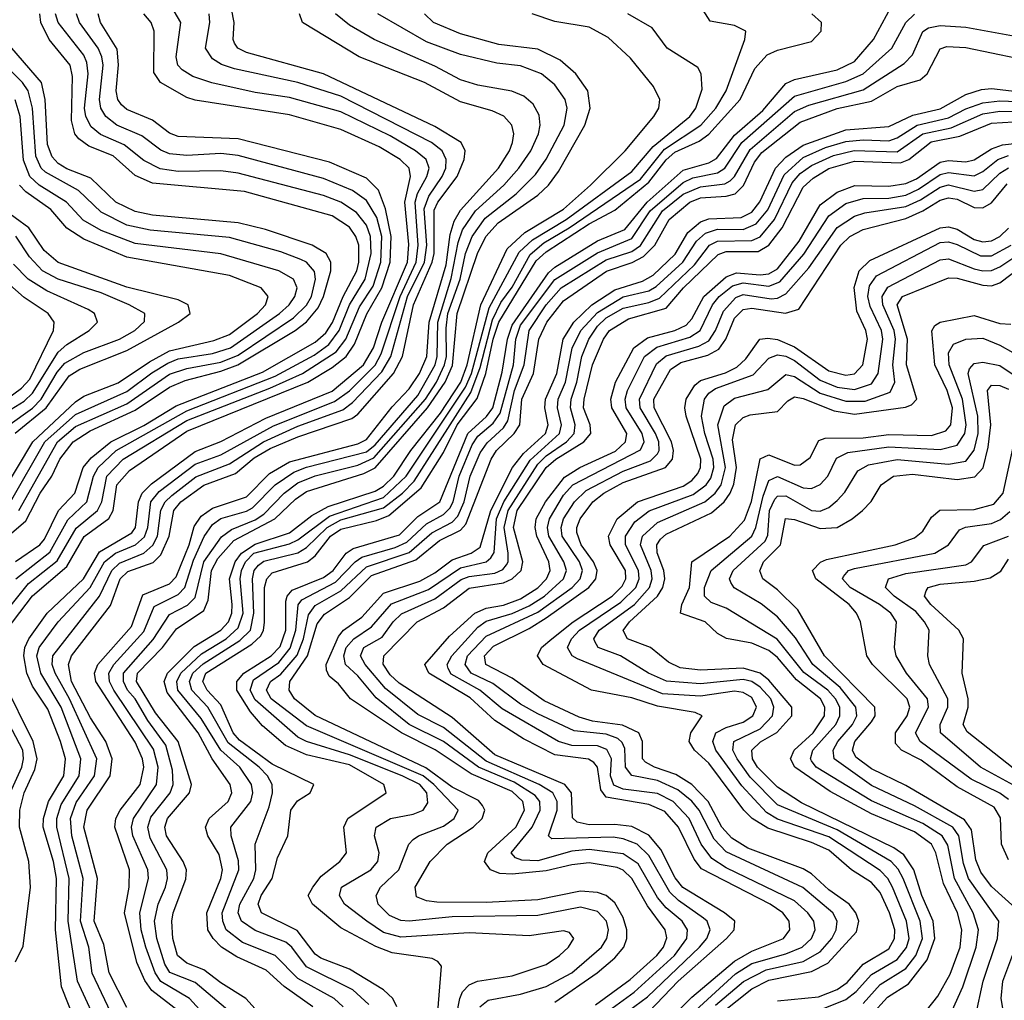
# Model space of a CAD drawing. Header units: inches. Extents: x 501365 to 657855, y 482276 to 547543.
# Tile 851 of 957: x 633160 to 635460, y 494925 to 497217. Entities that reach past the tile are written whole.
import ezdxf

# ---------------------------------------------------------------- set-up
doc = ezdxf.new("R2010")
doc.units = ezdxf.units.IN
doc.header["$MEASUREMENT"] = 0
doc.layers.add('A6439', color=7, linetype='Continuous')

msp = doc.modelspace()

# ---------------------------------------------------------------- linework, layer by layer
at = {"layer": 'A6439', "color": 5}
for points, elevation in [([(633410, 494908.9), (633368.6, 494990), (633356.2, 495056.2), (633333.8, 495110), (633341.7, 495210), (633310.1, 495330), (633317.4, 495370), (633371.5, 495450), (633375.7, 495490), (633360.9, 495530), (633325.2, 495585.2), (633281.1, 495670), (633273.7, 495710), (633280.9, 495730), (633371.9, 495848.1), (633394.4, 495910), (633412.7, 495927.3), (633471.4, 495948.6), (633490, 495966.6), (633508.8, 496010), (633519.7, 496070), (633536.6, 496090), (633590, 496128.8), (633663.9, 496156.1), (633707.3, 496192.7), (633745.3, 496214.7), (633810, 496241.9), (633935.6, 496284.4), (633950, 496295.2), (634033, 496390), (634054.1, 496430), (634079.5, 496550), (634123.6, 496650), (634127.8, 496670), (634128.5, 496771.5), (634136.6, 496790), (634182.1, 496850), (634198.5, 496890), (634200.5, 496910), (634191, 496930), (634130, 496966.9), (633870, 497090.2), (633690, 497139.6), (633669.8, 497149.8), (633662, 497162), (633658.4, 497170), (633661.2, 497210), (633648.9, 497271.1)], 4320), ([(633350.4, 494850.4), (633295.2, 494970), (633273.5, 495110), (633275.5, 495210), (633246.4, 495330), (633247, 495350), (633256.8, 495383.2), (633299.1, 495450), (633302.9, 495490), (633256.4, 495610), (633209.3, 495690), (633200, 495730), (633205.7, 495750), (633250, 495810), (633324.8, 495890), (633357.7, 495950), (633384, 495970), (633430.7, 495989.3), (633451.6, 496008.4), (633459.4, 496030), (633466.2, 496090), (633486, 496114), (633570, 496177.7), (633630, 496199.7), (633752.5, 496267.5), (633895.6, 496324.4), (633930, 496349.4), (633990.4, 496409.6), (634004, 496436), (634048.6, 496570), (634086.1, 496650), (634090.5, 496690), (634083.7, 496790), (634089.5, 496810.5), (634111.4, 496850), (634116.1, 496870), (634109.1, 496890), (634084.8, 496910), (634025, 496945), (633910, 497001.2), (633790, 497034.8), (633710, 497046.6), (633608.8, 497068.8), (633564, 497084), (633539.4, 497099.4), (633529.6, 497110), (633525.8, 497130), (633536.7, 497210), (633512.7, 497250)], 4360), ([(633975.3, 494915.3), (633937.9, 494950), (633830, 495003.9), (633795.3, 495050), (633781.5, 495061.5), (633710, 495088.8), (633677.9, 495110), (633670, 495130), (633673.8, 495150), (633706.9, 495210), (633711.4, 495230), (633710.2, 495290), (633742.7, 495377.3), (633750.2, 495410), (633750, 495430), (633738.7, 495450), (633719.3, 495470), (633647, 495526.9), (633599.4, 495610), (633561.7, 495650), (633556.5, 495670), (633564.7, 495690), (633588.6, 495711.4), (633674.1, 495765.9), (633698.7, 495790), (633707, 495830), (633703.7, 495910), (633708, 495930), (633717.7, 495942.3), (633730, 495951.8), (633810, 495970.8), (633830, 495983.6), (633877.9, 496030), (633910, 496047.7), (634010, 496076.2), (634054.2, 496110), (634081.6, 496138.4), (634214.2, 496345.8), (634235.9, 496404.1), (634264.7, 496515.3), (634284.2, 496555.8), (634310, 496592), (634352.3, 496667.7), (634384.7, 496695.3), (634443.5, 496730), (634610, 496843.6), (634666.2, 496913.8), (634751.4, 496970), (634785.8, 497010), (634810.6, 497050), (634853.6, 497170), (634856.1, 497190), (634830, 497202.8), (634773.1, 497213.1), (634749.3, 497250)], 4140), ([(634134.7, 494870), (634144.9, 495004.9), (634136.5, 495016.5), (634123.1, 495023.1), (634030, 495036.3), (633991.5, 495051.5), (633910, 495094.9), (633843.7, 495150), (633833.5, 495170), (633844.5, 495190), (633864.5, 495215.5), (633907.4, 495250), (633923.7, 495270), (633917.4, 495330), (633926.7, 495350), (634016, 495410), (634010.9, 495430), (633930, 495475.9), (633830, 495499.3), (633780.9, 495520.9), (633726.9, 495566.9), (633699.3, 495599.3), (633667.5, 495650), (633667.1, 495670), (633683.4, 495690), (633747.1, 495730), (633768.1, 495751.9), (633781.7, 495790), (633782, 495858), (633784.6, 495870), (633796.4, 495883.6), (633870, 495913.2), (633892.2, 495930), (633922.7, 495970), (633938.6, 495981.4), (634046.8, 496013.2), (634090, 496055.5), (634141.6, 496090), (634207.1, 496250), (634250.4, 496289.6), (634265.1, 496310), (634287.2, 496392.8), (634299.1, 496470), (634310, 496502.8), (634395.2, 496624.8), (634410, 496638.2), (634510, 496699.6), (634573.8, 496726.2), (634625.5, 496790), (634710, 496864.6), (634770, 496882.4), (634787.6, 496892.4), (634830, 496946.7), (634895.7, 497004.3), (634950, 497067.3), (634970, 497076.5), (635070, 497099.2), (635110, 497118.9), (635154.2, 497170), (635195, 497245)], 4080), ([(633092.2, 495790), (633180.8, 495899.2), (633247.6, 495952.4), (633291.7, 496028.3), (633341.6, 496070), (633351.5, 496090), (633363.2, 496150), (633401.8, 496190), (633550, 496280.1), (633744.4, 496355.6), (633820.8, 496390), (633899.4, 496440.6), (633922.1, 496470), (633954.1, 496545.9), (633985.9, 496594.1), (634003.9, 496650), (634006, 496710), (633994.1, 496754.1), (633970, 496794.4), (633937.1, 496817.1), (633870, 496845.2), (633670, 496899.3), (633630, 496904.2), (633550, 496899.1), (633510, 496903.4), (633490, 496911.7), (633445.4, 496945.4), (633386.5, 496970), (633360.9, 496990), (633349.4, 497010), (633346.7, 497030), (633354.9, 497110), (633352.1, 497130), (633343.6, 497150), (633299.8, 497210), (633292.7, 497230)], 4440), ([(633112.6, 495770), (633189.5, 495870.6), (633270, 495939.1), (633310.7, 496009.3), (633368.5, 496051.5), (633378.3, 496070), (633386.9, 496130), (633416.4, 496163.6), (633550, 496254.9), (633833.1, 496370), (633890, 496404.3), (633922.3, 496430), (633941.8, 496458.2), (633970.5, 496529.5), (634006.2, 496590), (634025.7, 496650), (634027.8, 496710), (634014.5, 496774.5), (633998, 496818), (633970, 496845.9), (633883.7, 496883.7), (633670, 496938.5), (633530, 496943.5), (633510, 496951.5), (633470, 496982), (633410, 497006.7), (633397.7, 497017.7), (633389.5, 497030), (633385.4, 497050), (633391.1, 497111.1), (633387.6, 497147.6), (633348.5, 497210), (633343, 497230)], 4420), ([(633150, 495951), (633207.1, 495990), (633217.5, 496002.5), (633250.2, 496069.8), (633288.4, 496110), (633308.3, 496170), (633327.1, 496192.9), (633373.1, 496230), (633450, 496268.5), (633525.8, 496314.2), (633727, 496393), (633850, 496462.8), (633874.8, 496485.2), (633890.9, 496509.1), (633915.9, 496570), (633947.4, 496630), (633952.1, 496650), (633952, 496690), (633945.5, 496710), (633930, 496731.7), (633890, 496758.6), (633685, 496815), (633470, 496834.6), (633430, 496852.4), (633378.1, 496898.1), (633321.2, 496921.2), (633297.8, 496937.8), (633288.6, 496950), (633281.1, 496981.1), (633283.6, 497083.6), (633277.8, 497110), (633228.7, 497170), (633209.1, 497210), (633206.8, 497230)], 4480), ([(633151, 495910), (633230, 495972.8), (633272.1, 496047.9), (633316.4, 496090), (633332.7, 496150), (633343.5, 496170), (633385.3, 496210), (633550, 496303), (633756.4, 496383.6), (633847.5, 496432.5), (633882.3, 496457.7), (633906.5, 496490), (633930.6, 496550), (633967, 496610), (633981.3, 496670), (633979.6, 496710), (633970, 496736.5), (633946.4, 496766.4), (633910, 496790.4), (633870, 496805.9), (633670, 496858.3), (633630, 496863.6), (633530, 496862), (633488.3, 496868.3), (633450, 496887.4), (633404.1, 496924.1), (633348.6, 496948.6), (633326.5, 496966.5), (633314.5, 496990), (633311.1, 497010), (633319.5, 497090), (633316.8, 497116.8), (633310, 497133.5), (633249.7, 497209.7), (633243.8, 497230)], 4460), ([(633319.9, 494799.9), (633257.2, 494957.2), (633243.5, 495090), (633246, 495210), (633239.2, 495250), (633214.8, 495330), (633215.4, 495350), (633226.9, 495390), (633263.1, 495450), (633266.7, 495490), (633255.6, 495530), (633225.4, 495605.4), (633190, 495659.5), (633176.6, 495690), (633169.8, 495730), (633171.7, 495750), (633180.9, 495770), (633224.1, 495830), (633308.6, 495910), (633346.4, 495973.6), (633422, 496018), (633430.8, 496030), (633437.1, 496090), (633446.3, 496110), (633468, 496132), (633570, 496208), (633630, 496230.9), (633734.8, 496285.2), (633890, 496348.8), (633963.4, 496410), (633986.1, 496450), (634005.6, 496510), (634066, 496650), (634068.9, 496691.1), (634060, 496790), (634072.5, 496850), (634069.4, 496870), (634049, 496890), (633999.6, 496919.6), (633910, 496960.3), (633790, 496994.4), (633570, 497028.7), (633550, 497034.9), (633489.1, 497070), (633473, 497093), (633473.8, 497190), (633466.7, 497210), (633449.6, 497230)], 4380), ([(633380.8, 494880.8), (633329.2, 494989.2), (633321.6, 495050), (633302.1, 495110), (633307.9, 495210), (633281.6, 495310), (633278.3, 495350), (633292.2, 495387.7), (633334.8, 495450), (633339.8, 495490), (633275.9, 495630), (633242.6, 495690), (633235.6, 495710), (633237, 495730), (633346.2, 495870), (633374.8, 495930), (633393.2, 495946.8), (633449.9, 495970.1), (633471.3, 495988.7), (633481.9, 496010), (633489.5, 496070.6), (633499.4, 496090), (633515, 496105), (633571.5, 496148.5), (633650, 496179.1), (633729.4, 496230.6), (633810, 496266.9), (633914.7, 496305.3), (633937.6, 496322.4), (634006.2, 496393.8), (634026.9, 496430), (634066.2, 496570), (634105.6, 496650), (634110.8, 496690), (634105.1, 496774.9), (634115.6, 496804.4), (634147.1, 496850), (634155.1, 496870), (634156.1, 496890), (634146.9, 496910), (634121.7, 496930), (633910, 497037.8), (633810, 497069.8), (633661.6, 497101.6), (633631.6, 497111.6), (633610, 497124.8), (633593.7, 497150), (633603.8, 497210), (633602.8, 497230)], 4340), ([(633530, 494901.1), (633468.3, 494948.3), (633451.9, 494971.9), (633433.7, 495013.7), (633405.1, 495130), (633415.3, 495190), (633416.1, 495230), (633382.5, 495330), (633384.6, 495350), (633394.8, 495370), (633441.7, 495430), (633449.6, 495470.5), (633446.7, 495490), (633430, 495528.6), (633337.9, 495670), (633334.8, 495690), (633342.5, 495710), (633421.2, 495798.8), (633447.4, 495872.6), (633510, 495898.6), (633525.4, 495914.6), (633556, 495990), (633567.4, 496032.6), (633583.6, 496056.4), (633610, 496075.3), (633690, 496101.6), (633743.7, 496156.3), (633790, 496183.7), (633950, 496225.8), (633970, 496235.9), (634030, 496312.3), (634070, 496354.3), (634093.6, 496390), (634110.7, 496430), (634116.7, 496510), (634156.1, 496643.9), (634165.2, 496714.8), (634174.5, 496745.5), (634190, 496771.5), (634278.5, 496870), (634303.9, 496910), (634311.3, 496930), (634314.1, 496950), (634309.9, 496969.9), (634291, 496991), (634263.5, 497003.5), (634190, 497024.4), (634105.7, 497070), (633952.8, 497130), (633820.9, 497210), (633813.3, 497230)], 4280), ([(633611.4, 494870), (633556.8, 494930), (633489.5, 494969.5), (633476.1, 494990), (633454.2, 495050), (633443.7, 495090), (633440.9, 495130), (633460.8, 495210), (633459, 495230), (633424.4, 495310), (633421.4, 495330), (633425.7, 495350), (633479.4, 495430), (633483, 495470), (633472.4, 495512.4), (633380.1, 495650), (633369.8, 495670), (633368.3, 495690), (633380.1, 495710), (633450, 495787.1), (633474.3, 495845.7), (633530, 495873.7), (633545.7, 495890), (633566.1, 495953.9), (633591.1, 496008.9), (633610, 496037.3), (633630, 496050.9), (633690, 496068.2), (633703.8, 496076.2), (633756.7, 496130), (633800.5, 496159.5), (633830, 496171.1), (633970, 496207.1), (633990, 496223.5), (634090, 496338.8), (634130.2, 496410), (634135.3, 496430), (634136.5, 496510), (634167.8, 496612.2), (634184.1, 496695.9), (634194.6, 496725.4), (634224.9, 496770), (634291.2, 496830), (634326.3, 496870), (634353.6, 496910), (634371.7, 496950), (634375.6, 496970), (634373.6, 496993.6), (634359.5, 497019.4), (634337.9, 497037.9), (634309.7, 497049.7), (634230, 497063.6), (634190, 497075.9), (634130, 497107.9), (633987.9, 497170), (633930, 497203.4), (633897.3, 497230)], 4260), ([(633661, 494890), (633570, 494966.8), (633510.4, 494990.4), (633499.2, 495010), (633480, 495070), (633475.1, 495110), (633483.7, 495150), (633500.8, 495190), (633505.5, 495210), (633503.6, 495230), (633464.6, 495304.6), (633459.6, 495330), (633466.6, 495353.4), (633511.3, 495410), (633518.7, 495430), (633517.2, 495462.8), (633501.5, 495521.5), (633459.5, 495579.5), (633429.6, 495630), (633411.9, 495650), (633402.1, 495670), (633402.7, 495690), (633471.8, 495768.2), (633510, 495827.1), (633551.7, 495848.3), (633570, 495866.6), (633590.4, 495949.6), (633631.4, 496008.6), (633654.5, 496025.5), (633710, 496048.2), (633730, 496061.5), (633777.5, 496110), (633810, 496134.5), (633850, 496150.9), (633950, 496175.6), (633986.9, 496193.1), (634108.1, 496330), (634133.8, 496370), (634152.2, 496410), (634156.6, 496430), (634155.8, 496495.8), (634160, 496530), (634189, 496610), (634201.6, 496670), (634217.2, 496710), (634247, 496753), (634319.7, 496810), (634364.8, 496855.2), (634389.5, 496890.5), (634431.8, 496970), (634439.2, 497010), (634434.2, 497030), (634410, 497064.3), (634378.6, 497090), (634330, 497108.4), (634274.7, 497114.7), (634190, 497135.1), (634110, 497164.9), (633996.5, 497230)], 4240), ([(633724, 494890), (633688.1, 494930), (633630, 494965.9), (633590, 494996.8), (633550, 495011.9), (633528.5, 495030), (633518, 495070), (633515.1, 495110), (633518.6, 495130), (633548.2, 495208.2), (633549.3, 495230), (633541.8, 495250), (633502.6, 495310), (633498.9, 495330), (633505, 495350), (633556.8, 495410), (633561, 495430), (633530.4, 495530), (633477.1, 495597.1), (633432.9, 495670), (633434.9, 495690), (633493.4, 495750), (633526.3, 495793.7), (633590, 495836.4), (633599.9, 495860.1), (633607.9, 495930), (633622.6, 495957.4), (633660.1, 495999.9), (633756.2, 496050), (633803.9, 496096.1), (633830, 496114.2), (633963.6, 496156.4), (633990, 496169.2), (634112.6, 496310), (634153.7, 496370), (634171.1, 496408.9), (634182, 496530), (634229.2, 496670), (634248.7, 496710), (634278, 496742), (634370, 496806.8), (634395.2, 496830), (634418.3, 496861.7), (634480.4, 496970), (634492.4, 497010), (634487, 497050), (634459.2, 497090), (634422.2, 497122.2), (634370, 497147.5), (634278.9, 497158.9), (634190, 497183.4), (634126.6, 497210), (634105.3, 497230)], 4220), ([(633844.9, 494910), (633777.8, 494957.8), (633735.8, 494995.8), (633667.3, 495027.3), (633631.6, 495050), (633611.5, 495070), (633599.2, 495090), (633597.4, 495130), (633629.6, 495210), (633633.5, 495230), (633625.8, 495265.8), (633599.4, 495310), (633593.7, 495330), (633602.5, 495350), (633647.1, 495390), (633655.5, 495410), (633651.2, 495430), (633609.8, 495489.8), (633577, 495550), (633504.3, 495644.3), (633497.3, 495670), (633505, 495690), (633567.6, 495752.4), (633630.1, 495789.9), (633647.6, 495810), (633655.1, 495830), (633656, 495850), (633650.1, 495910.1), (633663.5, 495950), (633678, 495970), (633710, 495991.1), (633790, 496017.9), (633842.1, 496057.9), (633880.9, 496079.1), (633990, 496115.2), (634010, 496127), (634034, 496150), (634073.9, 496210), (634143, 496297), (634190.4, 496370), (634205.3, 496410), (634237, 496550), (634298.6, 496681.4), (634340.3, 496719.7), (634430, 496773.7), (634493.2, 496830), (634574.2, 496910), (634641.4, 496990), (634653.1, 497010), (634655, 497030), (634640.4, 497060.4), (634586.5, 497126.5), (634534.6, 497174.6), (634490, 497199), (634410, 497212.1), (634357.3, 497230)], 4180), ([(633915.3, 494910), (633894.7, 494930), (633810, 494976.7), (633756.7, 495030), (633680.2, 495060.2), (633642, 495090), (633634.3, 495110), (633633, 495130), (633672.1, 495230), (633670.9, 495251), (633653.8, 495310), (633653.2, 495330), (633700, 495390), (633704.8, 495410), (633701.3, 495430), (633674.4, 495470), (633629.8, 495509.8), (633583.6, 495583.6), (633529.5, 495650), (633527, 495670), (633536.3, 495690), (633584.9, 495735.1), (633642.4, 495770), (633670, 495795.7), (633682, 495830), (633675.2, 495910), (633678.2, 495930), (633687.1, 495950), (633707.2, 495970), (633790, 495991.7), (633810, 496001.6), (633883.4, 496056.6), (634010, 496100.4), (634063.1, 496150), (634201.7, 496358.3), (634215.5, 496390), (634256.6, 496543.4), (634326.6, 496673.4), (634357.6, 496702.4), (634436.9, 496750), (634590, 496861.5), (634639.4, 496920.6), (634725.8, 496990), (634739.4, 497010), (634754, 497054), (634752, 497090), (634744.5, 497104.5), (634672.6, 497150), (634637.8, 497197.8), (634580.2, 497230)], 4160), ([(634040.7, 494910), (634031.3, 494930), (634009.9, 494950), (633930, 494998.3), (633863.6, 495023.6), (633850, 495033.2), (633808.4, 495088.4), (633724.5, 495130), (633716.8, 495150), (633723.9, 495170), (633750, 495210), (633761.8, 495258.2), (633786.1, 495310), (633793.2, 495370), (633808.5, 495391.5), (633838.8, 495410), (633847.2, 495430), (633750, 495477.5), (633673, 495533), (633658.3, 495550), (633630, 495615.5), (633598.2, 495650), (633587.6, 495670), (633594.6, 495690), (633702.2, 495757.8), (633722.9, 495777.1), (633729.8, 495790), (633731.8, 495808.2), (633731.7, 495890), (633737.2, 495910), (633750, 495924.3), (633832.4, 495950), (633850, 495964.2), (633885.9, 496010), (633910, 496025.9), (633993.7, 496046.3), (634022.1, 496057.9), (634097.6, 496122.4), (634150, 496205.7), (634181.7, 496270), (634228.4, 496331.6), (634248.8, 496390), (634266.1, 496470), (634279.5, 496510), (634366.7, 496653.3), (634390, 496674.5), (634490, 496739.9), (634550, 496771.6), (634630, 496836.7), (634670, 496889.1), (634690, 496907.4), (634746.9, 496933.1), (634770, 496949.2), (634842.7, 497030), (634877.3, 497102.7), (634905.7, 497134.3), (634930, 497145.6), (635010, 497165.4), (635032.3, 497190), (635032.9, 497210), (635010.5, 497230.5)], 4120), ([(634172.8, 494850), (634187.9, 494930), (634194.7, 494945.3), (634210, 494961.4), (634229.7, 494970.3), (634310, 494982.7), (634390, 495009.2), (634421.3, 495030), (634441.9, 495050), (634454.5, 495070), (634444.2, 495084.2), (634430, 495087.9), (634350, 495075.8), (634210, 495083.1), (634050, 495072.7), (634010, 495083.7), (633970.6, 495110), (633918.7, 495150), (633906.9, 495170), (633911.4, 495190), (633980.3, 495230), (633996.8, 495250), (633999.6, 495270), (633988.8, 495310), (633992.5, 495330), (634026.2, 495350), (634079.4, 495360.6), (634102.1, 495370), (634113.3, 495386.7), (634110.8, 495410), (634094.3, 495430), (634053.6, 495450), (633930, 495499.2), (633830, 495529.8), (633810, 495540.1), (633710, 495627.5), (633698.3, 495650), (633705.9, 495674.1), (633765.2, 495714.8), (633792, 495748), (633804.8, 495790), (633810.5, 495849.5), (633819, 495861), (633897.4, 495902.6), (633943.8, 495950), (633959.5, 495960.5), (634037, 495983), (634064.5, 495995.5), (634110, 496039), (634150, 496060.8), (634165, 496075), (634172.9, 496090), (634186.9, 496150), (634216.6, 496223.4), (634230, 496243.6), (634266.1, 496273.9), (634282.6, 496297.4), (634313.2, 496410), (634319.1, 496470), (634330, 496502.8), (634410, 496609.5), (634510, 496671.6), (634590, 496705.4), (634632.7, 496770), (634710, 496836.4), (634732.7, 496847.3), (634790, 496858.8), (634807.2, 496870), (634847.1, 496930), (634970, 497037.9), (635090, 497072.2), (635130, 497090.3), (635197.4, 497150), (635230.2, 497210), (635250.3, 497229.7)], 4060), ([(634234.9, 494910), (634254.4, 494925.6), (634330, 494939.5), (634390, 494957.7), (634449.9, 494990), (634518.9, 495050), (634531.5, 495070), (634535.2, 495090), (634530.9, 495110), (634510, 495133.3), (634470, 495142.8), (634370, 495123.4), (634170, 495120.1), (634070, 495110), (634050, 495112.1), (634023.9, 495123.9), (633997.5, 495150), (633992.6, 495170), (634003.1, 495190), (634045.5, 495230), (634069.1, 495290), (634079.1, 495300.9), (634091.9, 495310), (634150, 495332.3), (634175.2, 495350), (634184.4, 495370), (634127.4, 495430), (634102.4, 495450), (633830, 495566.5), (633747.6, 495630), (633736.5, 495650), (633745.5, 495670), (633770, 495687.1), (633808.3, 495731.7), (633822.7, 495770), (633834.2, 495825.8), (633850, 495847.5), (633910, 495882), (633970, 495938.1), (634070, 495971.7), (634122.4, 496017.6), (634170, 496042.8), (634183.5, 496056.5), (634198.2, 496090), (634212.4, 496150), (634235.7, 496204.3), (634252.1, 496227.9), (634290, 496263), (634300.6, 496279.4), (634316, 496350), (634338.7, 496410), (634350, 496490), (634390, 496550.6), (634425.2, 496590), (634530, 496655.6), (634590, 496675), (634610, 496688.6), (634661.6, 496770), (634710, 496808.9), (634750, 496826.3), (634807.1, 496832.9), (634819.6, 496840.4), (634830, 496850.1), (634866.6, 496913.4), (634970, 497001.7), (635003.3, 497016.7), (635130, 497052.7), (635226.1, 497113.9), (635245.4, 497134.6), (635270, 497189.2), (635282.6, 497197.4), (635310, 497203.1), (635370, 497199.4), (635490, 497177.3)], 4040), ([(633085.7, 495970), (633174.6, 496045.5), (633208.1, 496110), (633235.3, 496150), (633253.8, 496190), (633284.6, 496230), (633324.2, 496255.8), (633430, 496304.6), (633510, 496358.2), (633546.5, 496373.5), (633630, 496395), (633669.5, 496410), (633803.1, 496490), (633830, 496510.9), (633856.9, 496543.1), (633869.8, 496570), (633886.7, 496630), (633886.6, 496650), (633876.1, 496670), (633843.4, 496690), (633733.9, 496726.1), (633670, 496742), (633470, 496759.7), (633430, 496768.3), (633384.1, 496790), (633326.2, 496846.2), (633270, 496867.8), (633250, 496880.2), (633235.8, 496895.8), (633224.6, 496924.6), (633219.6, 497030), (633210.6, 497070), (633141.4, 497150)], 4520), ([(634410, 494921.3), (634508.8, 494990), (634550, 495024.6), (634570.9, 495050), (634578.1, 495070), (634578.5, 495090), (634570, 495118.9), (634550, 495152.9), (634530.2, 495170.2), (634510, 495177.3), (634470, 495180.2), (634370, 495160.2), (634250, 495154.2), (634134.5, 495154.5), (634110, 495157.7), (634087.2, 495167.2), (634083.5, 495190), (634118.8, 495250), (634158.7, 495290), (634219.3, 495330), (634240.6, 495350), (634246.7, 495370), (634240.8, 495380.8), (634232.1, 495392.1), (634170, 495423.4), (634108.8, 495468.8), (633850, 495591.2), (633801.6, 495630), (633789.2, 495650), (633791.2, 495670), (633832, 495730), (633855, 495805), (633872.2, 495827.8), (633930, 495866.7), (633981.9, 495918.1), (634085.5, 495954.5), (634140.3, 495999.7), (634190, 496023.6), (634202.1, 496037.9), (634261.1, 496190), (634273.6, 496210), (634314.9, 496250), (634327.9, 496270), (634333.2, 496330), (634360.1, 496390), (634372.7, 496470), (634391.1, 496510), (634430, 496559.9), (634530.9, 496629.1), (634591, 496649), (634617.1, 496662.9), (634643.3, 496690), (634677, 496750), (634725.5, 496790), (634750, 496800.4), (634810, 496803.9), (634831.1, 496810), (634850.5, 496829.5), (634876.5, 496883.5), (634893.9, 496906.1), (634983, 496977), (635070, 497008.7), (635150, 497026.2), (635210, 497060.2), (635263.9, 497076.1), (635279.9, 497090), (635310, 497148.1), (635325.8, 497154.2), (635370, 497151.3), (635490, 497126.5)], 4020), ([(633157.5, 496070), (633248.6, 496230), (633290, 496266.1), (633410, 496319.3), (633510, 496388.2), (633550, 496401.5), (633630, 496416.3), (633670, 496432.9), (633799.7, 496520.3), (633830, 496549.4), (633841.7, 496570), (633850.9, 496610), (633848.3, 496628.3), (633830, 496649.9), (633816.6, 496656.6), (633770, 496674.2), (633650, 496707.3), (633464.8, 496724.8), (633410, 496736.8), (633350, 496766.9), (633297.3, 496817.3), (633220.3, 496860.3), (633210, 496870), (633197.7, 496897.7), (633189.5, 497010), (633179.6, 497050), (633166.2, 497070), (633106, 497130)], 4540), ([(634505.4, 494914.6), (634585.8, 494974.2), (634648, 495030), (634664, 495050), (634671.6, 495071.6), (634667.9, 495090), (634626.4, 495146.4), (634590, 495210), (634570, 495229.7), (634555.7, 495235.7), (634490, 495246.4), (634450, 495242.3), (634390, 495227.7), (634310, 495220.2), (634281.8, 495221.8), (634259.4, 495230), (634245.9, 495250), (634253.4, 495270), (634318.6, 495330), (634338.8, 495370), (634335.2, 495390), (634310, 495413), (634214.8, 495454.8), (634130.7, 495510.7), (634052.1, 495550), (633932.5, 495630), (633904.6, 495664.6), (633883, 495683), (633876.7, 495696.7), (633875.7, 495710), (633904.3, 495775.7), (633916.4, 495790), (633959, 495821), (634010, 495876.5), (634095, 495905), (634130, 495924.5), (634170, 495954.7), (634214.6, 495970), (634235.5, 495984.5), (634260.4, 496070), (634311.5, 496170), (634337, 496203), (634388.4, 496250), (634394.3, 496270), (634386.6, 496310), (634388.2, 496330), (634414.6, 496390), (634429.7, 496470), (634454.5, 496510), (634496.6, 496550), (634550, 496585.6), (634614.6, 496605.4), (634640.1, 496619.9), (634691.2, 496668.8), (634720.8, 496719.2), (634750, 496744.2), (634770, 496751.1), (634845.4, 496754.6), (634870, 496766.9), (634889.1, 496790.9), (634925.8, 496870), (634950, 496895.1), (634990, 496923.3), (635090, 496958.9), (635190, 496966.7), (635246.5, 496993.5), (635310, 497008), (635370, 497041.9), (635406.9, 497053.1), (635430, 497056.1), (635490, 497049)], 3980), ([(633138.6, 496090), (633218.8, 496230), (633290, 496293.9), (633410, 496347.7), (633468.2, 496391.8), (633505.8, 496414.2), (633530, 496423.9), (633610, 496436.8), (633652.5, 496450), (633766.9, 496530), (633789.2, 496550), (633803, 496570), (633808.1, 496590), (633799.2, 496610), (633764.9, 496630), (633629.6, 496669.6), (633430, 496693.5), (633350, 496724.3), (633307.9, 496747.8), (633269.4, 496790), (633205.5, 496830), (633183.4, 496850), (633168.7, 496888.7), (633161.1, 496990), (633149.6, 497029.6)], 4560), ([(634510, 494882.1), (634595.5, 494944.5), (634689.8, 495030), (634718.5, 495070), (634720.2, 495090), (634707.9, 495110), (634670, 495141.6), (634650, 495165.3), (634604.4, 495244.4), (634570, 495267.7), (634490, 495278.1), (634450, 495273.7), (634370, 495251), (634332.9, 495252.9), (634318.2, 495258.2), (634308, 495270), (634357, 495330), (634375.6, 495370), (634375, 495390), (634364, 495404), (634315, 495435), (634232.1, 495470), (634150, 495530), (634069.7, 495570), (633992.3, 495632.3), (633950, 495683.9), (633921.3, 495710), (633916.8, 495730), (633922.7, 495750), (633940.1, 495770), (633981.6, 495798.4), (634028.1, 495851.9), (634114.7, 495885.3), (634190, 495936), (634249.9, 495950), (634260.8, 495959.2), (634268.4, 495971.6), (634273.6, 496050), (634290.9, 496090), (634352.2, 496187.8), (634421.1, 496250), (634425.4, 496270), (634416.1, 496310), (634418.2, 496330), (634435, 496370), (634450.8, 496449.2), (634470.7, 496490), (634510, 496532.8), (634570, 496569.4), (634630, 496583.1), (634646.9, 496593.1), (634709.4, 496650), (634741, 496699), (634761.9, 496718.1), (634790, 496726.9), (634850, 496726.1), (634880.6, 496739.4), (634907.6, 496772.4), (634945.8, 496854.2), (634990, 496894.6), (635042, 496918), (635090, 496932.3), (635130, 496936), (635190, 496933.5), (635210, 496940.6), (635256.8, 496970), (635330, 496987), (635370, 497008.5), (635410, 497022.6), (635450, 497027.3), (635510, 497024.4)], 3960), ([(634522.8, 494857.2), (634626.3, 494933.7), (634748.2, 495050), (634765.1, 495070), (634773, 495090), (634765.7, 495110), (634757.7, 495117.7), (634698.6, 495158.6), (634678.4, 495178.4), (634630, 495263.6), (634602.6, 495290), (634570, 495303.1), (634546.3, 495306.3), (634402.9, 495302.9), (634395.4, 495310), (634415.3, 495370), (634415.5, 495390), (634405.5, 495410), (634373.5, 495430), (634250, 495484.1), (634150, 495562.9), (634090, 495593.1), (634014.1, 495654.1), (633966.7, 495710), (633956.2, 495730), (633963.7, 495750), (634006.4, 495773.6), (634032.1, 495810), (634051.6, 495828.4), (634130, 495863.1), (634191.5, 495908.5), (634210, 495915.8), (634270, 495923.6), (634288.4, 495931.6), (634297.3, 495942.7), (634301.4, 495950), (634301.1, 495970), (634291.3, 496030), (634300.8, 496070), (634370, 496177.9), (634390, 496197.2), (634437.5, 496230), (634455.3, 496250), (634457.9, 496270), (634446.3, 496310), (634448.3, 496330), (634461.8, 496370), (634473.5, 496430), (634489.4, 496470), (634510, 496500.3), (634530, 496519.8), (634570, 496542.5), (634630, 496555.7), (634654.4, 496565.6), (634736.4, 496643.6), (634771.4, 496690), (634790, 496699.2), (634870, 496700.8), (634890, 496709.5), (634923.6, 496750), (634964.5, 496835.6), (634983.2, 496856.8), (635010, 496875.7), (635060.8, 496899.2), (635109.3, 496910.6), (635210, 496907.7), (635270.1, 496949.9), (635335.9, 496964.1), (635410, 496996.3), (635450, 497002.6), (635530, 497001)], 3940), ([(634630, 494898.4), (634698.1, 494970), (634811.2, 495070), (634829, 495090), (634830.6, 495110), (634806.8, 495130), (634708.8, 495188.8), (634691.5, 495211.5), (634657.6, 495277.6), (634630, 495311.5), (634590, 495331.2), (634550, 495336.2), (634490, 495335.4), (634462, 495342), (634451.7, 495351.8), (634449.1, 495410), (634433.6, 495430), (634270, 495499.2), (634170, 495586), (634046.5, 495666.5), (634025.7, 495685.7), (634009.2, 495710.8), (634010.2, 495730), (634088.3, 495810), (634150, 495842.6), (634210, 495888.3), (634290, 495900.6), (634310.7, 495910), (634331.5, 495930), (634335.6, 495950), (634313.7, 496030), (634322.2, 496070), (634389.6, 496170.4), (634412.7, 496190), (634478, 496230), (634493.8, 496250), (634492.9, 496270), (634477.1, 496310), (634478.3, 496330), (634497.8, 496410), (634523.4, 496470), (634538, 496490), (634582.1, 496517.9), (634670, 496542.9), (634710.6, 496590), (634792, 496668), (634810, 496675.2), (634885, 496675), (634910, 496689.5), (634940.9, 496730), (634990, 496824.9), (635013.9, 496846.1), (635050, 496868.5), (635110, 496886.3), (635217.9, 496882.1), (635237.1, 496890), (635288.9, 496931.1), (635355.8, 496944.2), (635430, 496974.8), (635481.8, 496978.2)], 3920), ([(634650, 494851.5), (634730, 494932.9), (634830, 495017.1), (634870, 495040.1), (634944.5, 495070), (634958.9, 495090), (634957.4, 495110), (634942.6, 495130), (634913.2, 495150), (634752.8, 495232.8), (634735.5, 495255.5), (634699.3, 495330), (634666.8, 495366.8), (634630, 495383.2), (634530, 495400.2), (634517.2, 495417.2), (634509.8, 495469.8), (634501.2, 495481.2), (634488.9, 495488.9), (634410, 495498.9), (634336.7, 495536.7), (634270, 495579.4), (634211.9, 495631.9), (634115.5, 495690), (634106.6, 495710), (634163.6, 495776.4), (634223.5, 495830), (634250, 495841.6), (634290, 495849), (634330, 495863.6), (634370, 495888.8), (634390.7, 495910), (634399.4, 495930), (634396.1, 495950), (634367.8, 496010), (634364, 496030), (634366.5, 496050), (634388.5, 496090), (634432.5, 496147.5), (634468.1, 496170), (634551.6, 496208.4), (634575.5, 496230), (634577.9, 496250), (634542.9, 496310), (634540.6, 496330), (634551.7, 496370), (634594.5, 496450), (634626.6, 496473.4), (634690, 496490.3), (634716.8, 496503.2), (634730, 496517.4), (634758.2, 496570), (634810, 496616.1), (634834.6, 496625.4), (634890, 496620.5), (634910, 496623.1), (634930, 496634.5), (634980.9, 496699.1), (635030, 496784), (635070, 496813.3), (635110.7, 496829.3), (635190, 496827.4), (635230, 496833.5), (635255, 496845), (635310, 496883.8), (635330, 496887.7), (635370, 496884.7), (635390, 496889.1), (635430, 496914.8), (635455.8, 496924.2), (635490, 496928.2)], 3880), ([(634655, 494825), (634832.4, 494987.6), (634870, 495011.3), (634950, 495034.2), (634987.8, 495050), (635009.6, 495070), (635018.1, 495090), (635015, 495110), (635001.4, 495130), (634970, 495158.1), (634810, 495235), (634776.5, 495256.5), (634752.2, 495290), (634723.7, 495350), (634686.4, 495390), (634650, 495408.6), (634570, 495419.1), (634547.8, 495427.8), (634540, 495450), (634542.2, 495490), (634531.7, 495511.7), (634510, 495520), (634450, 495520.9), (634418.9, 495530), (634286.8, 495606.8), (634234.6, 495650), (634167.6, 495687.6), (634161, 495701), (634158.3, 495710), (634169.3, 495730), (634230, 495797.3), (634250, 495811), (634310, 495829), (634350, 495846.9), (634385.6, 495870), (634430, 495910), (634437.6, 495930), (634431.4, 495950), (634396.3, 496010), (634393.3, 496030), (634397.3, 496050), (634430, 496105.7), (634452.3, 496130), (634610, 496211.7), (634618.4, 496230), (634614.4, 496250), (634576.6, 496310), (634574, 496330), (634579.6, 496350), (634619.8, 496430), (634648.3, 496451.7), (634725.5, 496474.5), (634749.3, 496490), (634778.2, 496550), (634794, 496570), (634824.9, 496595.1), (634850, 496601.9), (634910, 496594.2), (634935.6, 496604.4), (634991.5, 496668.5), (635050, 496758.4), (635090, 496787.1), (635130, 496798.8), (635190, 496799.7), (635230, 496806.8), (635259.3, 496820.7), (635310, 496855.2), (635330, 496859.7), (635390, 496851.9), (635410, 496861.9), (635444.9, 496890), (635470, 496899.3)], 3860), ([(634785.7, 494914.3), (634850.5, 494969.5), (634903.7, 494996.3), (634990, 495016.4), (635030, 495038.9), (635057, 495070), (635067, 495090), (635069.4, 495110), (635059.3, 495130), (634989.4, 495189.4), (634810, 495272.2), (634782, 495302), (634747.2, 495370), (634730, 495390.5), (634697.4, 495417.4), (634650, 495438.7), (634590, 495450.8), (634574.8, 495470), (634573.8, 495513.8), (634567.7, 495527.7), (634557.1, 495537.1), (634530, 495547), (634455.2, 495555.2), (634370, 495594.9), (634330, 495617.7), (634265.3, 495665.3), (634214.7, 495690), (634200.6, 495710), (634205.7, 495730), (634250, 495776.2), (634370, 495832.1), (634450.4, 495890), (634469.4, 495910), (634474.8, 495930), (634467.3, 495950), (634427, 496010), (634424.8, 496030), (634430.3, 496050), (634455.9, 496090), (634483.1, 496116.9), (634570, 496161.8), (634633.9, 496186.1), (634650, 496202.1), (634653.8, 496210), (634652.9, 496230), (634645.6, 496250), (634609.2, 496310), (634607.8, 496330), (634647.3, 496412.7), (634670, 496430.8), (634746.6, 496453.4), (634770, 496466.6), (634785.5, 496490), (634804.4, 496535.6), (634832.6, 496567.4), (634850, 496574.3), (634915.3, 496564.7), (634930, 496566), (634950, 496575.8), (635003.6, 496636.4), (635069.3, 496730.7), (635110, 496757.8), (635134.5, 496765.5), (635230, 496779.7), (635264.5, 496795.5), (635310, 496825.6), (635330, 496830.9), (635390, 496816.2), (635410, 496820.1), (635450, 496858.3), (635469.8, 496870.2)], 3840), ([(633118.9, 496110), (633190.3, 496230), (633290, 496324), (633310, 496336.6), (633390, 496368.3), (633462.8, 496417.2), (633510, 496442.9), (633613.2, 496466.8), (633650, 496481.2), (633715.4, 496530), (633733.9, 496550), (633740.3, 496570), (633723.8, 496590), (633650, 496619.2), (633410, 496661.6), (633310, 496704.1), (633270, 496729.2), (633232.8, 496772.8), (633174.2, 496814.2), (633159.2, 496830)], 4580), ([(634802.1, 494897.9), (634870, 494952.2), (634910, 494972.3), (635010, 494992.5), (635047.5, 495012.5), (635114.5, 495085.5), (635120.1, 495110), (635112.9, 495130), (635097.4, 495150), (635050, 495183.6), (635010, 495220.9), (634990, 495232.5), (634861.2, 495281.2), (634823.9, 495303.9), (634800.1, 495330), (634768.1, 495390), (634730, 495429.4), (634692.9, 495452.9), (634642.6, 495470), (634621.9, 495481.9), (634615.1, 495490), (634614.5, 495530), (634606.1, 495550), (634568, 495568), (634497.8, 495577.8), (634466.6, 495586.6), (634384.8, 495624.8), (634310, 495678.2), (634249.1, 495710), (634245.8, 495730), (634266.8, 495753.2), (634350, 495793.9), (634390, 495818.9), (634489.8, 495890), (634505.8, 495910), (634509.1, 495930), (634500.5, 495950), (634471.5, 495990), (634461.7, 496018.3), (634461.2, 496030), (634469.6, 496050), (634499.2, 496090), (634524.8, 496110), (634570, 496135), (634668.4, 496170), (634685, 496190), (634687, 496210), (634682.4, 496230), (634641.9, 496310), (634641.6, 496330), (634680.6, 496399.4), (634704.4, 496415.6), (634767.4, 496432.6), (634793, 496447), (634809.3, 496470), (634830, 496519), (634850, 496539.1), (634870, 496542.6), (634949, 496531), (634980, 496540), (635078.2, 496690), (635099.1, 496710), (635130, 496726.4), (635230, 496751.7), (635270, 496769.6), (635310, 496794.6), (635330, 496800.3), (635350, 496797.1), (635390, 496778.1), (635410, 496776.8), (635430, 496788.8), (635467, 496833)], 3820), ([(633149.5, 496250.5), (633221.6, 496310), (633275.2, 496384.8), (633300.1, 496400.1), (633410, 496443.6), (633530.9, 496510), (633558.1, 496530), (633553.8, 496550), (633530, 496561.9), (633410, 496591.8), (633249.5, 496649.5), (633217.3, 496677.3), (633181.2, 496730), (633117.3, 496777.3)], 4620), ([(634930, 494924.3), (635026.3, 494933.7), (635069.6, 494950.4), (635092.6, 494967.4), (635130.4, 495009.6), (635190, 495045.6), (635203.5, 495070), (635204, 495090), (635191.5, 495130), (635170, 495177.2), (635150, 495201), (635103.1, 495230), (635050, 495275.9), (635010, 495294.1), (634907.7, 495327.7), (634871.1, 495350), (634851.4, 495370), (634770, 495479.7), (634736.5, 495510), (634723.8, 495530), (634728, 495550), (634754.3, 495590), (634737.7, 495597.7), (634650, 495613), (634590, 495632), (634495.7, 495650), (634383.1, 495710), (634369.4, 495730), (634379.2, 495750), (634403.4, 495770), (634453.2, 495810), (634544, 495870), (634567.1, 495892.9), (634575.9, 495910), (634575.4, 495930), (634539.1, 495990), (634535.6, 496010), (634555.7, 496050), (634602.9, 496090), (634710, 496126.3), (634730, 496139.6), (634744.1, 496155.9), (634750.6, 496170), (634751, 496190), (634716.5, 496290), (634713.4, 496310), (634717.2, 496330), (634737.1, 496362.9), (634750, 496373.5), (634808.9, 496391.1), (634835.5, 496404.5), (634856.1, 496423.9), (634889.2, 496470), (634907.3, 496472.7), (634930, 496469), (634970, 496452.5), (635050, 496395.9), (635090, 496386.1), (635110, 496389), (635129.6, 496410.4), (635140.7, 496470), (635136.8, 496490), (635115.8, 496535.8), (635109, 496591), (635120.8, 496630), (635146.3, 496653.7), (635310, 496730.4), (635330, 496732.9), (635350, 496727.2), (635390, 496703.3), (635410, 496697.9), (635430, 496700.2), (635450, 496709.7), (635470, 496729.1)], 3780), ([(633132.2, 496267.8), (633190, 496308.6), (633209.8, 496330), (633247.1, 496392.9), (633265.7, 496414.3), (633310, 496439), (633393.3, 496470), (633428.7, 496490), (633451.4, 496511.4), (633452.2, 496530), (633415.7, 496550), (633350, 496578.1), (633250, 496610.3), (633213.3, 496630), (633182.5, 496662.5), (633151.1, 496711.1)], 4640), ([(635030, 494902.9), (635090, 494927.4), (635114, 494946), (635150, 494986), (635210, 495020.5), (635231.3, 495048.7), (635238, 495070), (635231.4, 495110), (635198.6, 495190), (635188, 495210), (635170, 495229.1), (635050, 495307.6), (634930, 495348.5), (634904.4, 495364.4), (634846.7, 495426.7), (634786.4, 495510), (634778.9, 495530), (634785.8, 495550), (634810, 495562.9), (634850, 495575.6), (634872.6, 495590), (634880.9, 495610), (634870, 495633.3), (634850, 495644.6), (634830, 495647.5), (634750, 495635.9), (634661.5, 495641.5), (634463.1, 495723.1), (634450.2, 495730.2), (634439.3, 495750), (634448.8, 495770), (634467.9, 495790), (634564.4, 495855.6), (634599.4, 495890), (634607.2, 495910), (634605.5, 495930), (634574.9, 495990), (634575.1, 496010), (634597, 496043), (634630.7, 496069.3), (634733.1, 496106.9), (634763.8, 496130), (634774.3, 496145.7), (634781.2, 496170), (634779.6, 496190), (634760.4, 496250), (634753, 496290), (634760, 496330), (634770, 496343.7), (634785.5, 496354.5), (634873.5, 496386.5), (634910, 496425.6), (634930, 496433.4), (634950, 496430.2), (634970, 496420.5), (635030, 496374.3), (635070, 496357.8), (635110, 496352.5), (635150, 496366), (635165.2, 496390), (635176.1, 496470), (635173.5, 496490), (635146.5, 496546.5), (635141.6, 496570), (635144.9, 496595.1), (635161.6, 496618.4), (635310, 496696), (635330, 496697.4), (635350, 496691.1), (635404.7, 496664.7), (635430, 496665.2), (635475.9, 496690)], 3760), ([(635130, 494918.3), (635170, 494962.2), (635230, 494999.7), (635253.7, 495030), (635268.6, 495070), (635263.2, 495110), (635223.6, 495210), (635212.1, 495232.1), (635195.7, 495250), (635070, 495323.8), (634930, 495382.4), (634866.7, 495446.6), (634836, 495490), (634825.6, 495510), (634828.5, 495530), (634890, 495559.9), (634918.7, 495590), (634922, 495610), (634914.4, 495630), (634890, 495657.3), (634870, 495670), (634850, 495674.9), (634750, 495664.5), (634670.9, 495670.9), (634628.7, 495690), (634563.2, 495730), (634511.4, 495750), (634503.6, 495763.6), (634501.4, 495770), (634513.8, 495790), (634595.9, 495850), (634631.4, 495890), (634637.4, 495910), (634635.1, 495930), (634609.8, 495990), (634614.9, 496010), (634650, 496041.9), (634760.1, 496090), (634784.6, 496110), (634798.7, 496130), (634808.6, 496170), (634791.1, 496270), (634805.4, 496314.6), (634830, 496332.1), (634907.3, 496352.7), (634950, 496387.6), (634970, 496382.9), (635030, 496343.6), (635090, 496324.9), (635135, 496325), (635193.4, 496346.6), (635204.7, 496370), (635199.8, 496410), (635206.2, 496470), (635202.8, 496490), (635176.2, 496550), (635174.7, 496570), (635188.2, 496591.8), (635310, 496655.5), (635330, 496657.8), (635390, 496634.4), (635410, 496629.5), (635430, 496630.9), (635450, 496638.8), (635496.7, 496670)], 3740), ([(635149, 494891), (635187.1, 494932.8), (635235.9, 494964.1), (635279.8, 495020.2), (635297.7, 495070), (635294.1, 495110), (635267.5, 495170), (635249.1, 495230), (635225.2, 495265.2), (635201.8, 495281.8), (634986.6, 495386.6), (634930, 495423.3), (634883.6, 495470), (634871.6, 495490), (634870, 495510), (634890.9, 495529.1), (634928.8, 495551.2), (634964, 495590), (634964, 495610), (634910, 495673.3), (634889.9, 495689.9), (634850, 495701.5), (634750, 495696.6), (634702.6, 495702.6), (634675.4, 495715.4), (634633.5, 495750), (634579.9, 495770), (634569.4, 495789.4), (634584.3, 495810), (634650, 495870), (634662.3, 495890), (634667, 495910), (634664.6, 495930), (634649, 495971), (634648.7, 495990), (634657.2, 496002.8), (634670, 496014.2), (634775.8, 496064.2), (634805.9, 496090), (634819.5, 496110), (634828.3, 496131.7), (634834.3, 496170), (634825.3, 496234.7), (634832, 496270), (634850, 496287.2), (634866.6, 496293.4), (634930, 496301.1), (634954, 496326), (634970, 496335.1), (634990, 496331.6), (635062.8, 496302.8), (635110, 496294.8), (635229.1, 496310.9), (635243.6, 496316.4), (635255.6, 496330), (635231.7, 496410), (635234.2, 496470), (635209.6, 496550), (635222.6, 496570), (635330, 496613.3), (635350, 496612.9), (635410, 496596.1), (635430, 496595.1), (635450, 496601.4), (635530, 496662.8)], 3720), ([(633130, 496300.4), (633170, 496325.5), (633190, 496344.2), (633250, 496439.9), (633270, 496457.6), (633322.5, 496490), (633341.4, 496510), (633334.7, 496530), (633319.6, 496539.6), (633223, 496583), (633179.6, 496610), (633145.7, 496645.7)], 4660), ([(633106.7, 496313.3), (633164.4, 496355.6), (633183.2, 496376.8), (633238.9, 496490), (633240.7, 496510), (633226.2, 496530), (633170, 496567.2), (633130, 496603)], 4680), ([(635278, 494902), (635304.8, 494935.2), (635333.7, 494986.3), (635356.9, 495050), (635360.9, 495090), (635350.5, 495130), (635318.1, 495198.1), (635300.4, 495270), (635289.7, 495290), (635250, 495318.8), (635150, 495360.8), (635053, 495413), (634971.1, 495470), (634960.6, 495490), (634969.4, 495510), (635013.5, 495550), (635040.2, 495590), (635041.1, 495610), (635031, 495630), (634974.3, 495674.3), (634930, 495726.4), (634910, 495743.1), (634870, 495759.7), (634810.9, 495770.9), (634790, 495782.8), (634761.2, 495810), (634703.8, 495830), (634707.1, 495850), (634724.7, 495890), (634730, 495950.1), (634819.2, 496010), (634853.1, 496046.9), (634869.4, 496090.6), (634890, 496190.5), (634910, 496200), (634970, 496175.8), (634983.1, 496176.9), (635006.2, 496193.8), (635026.9, 496233.1), (635041.3, 496238.7), (635130, 496239.6), (635190, 496247.2), (635290, 496244.7), (635323.7, 496256.3), (635335.1, 496270), (635338.8, 496310), (635326.9, 496350), (635297.5, 496410), (635290.5, 496489.5), (635297.8, 496502.2), (635310.4, 496509.6), (635390, 496525.5), (635450, 496506.7), (635475.1, 496504.9)], 3680), ([(635338, 494902), (635363.2, 494956.8), (635394, 495050), (635400.1, 495090), (635387.1, 495130), (635343.8, 495210), (635328, 495288), (635315.2, 495310), (635270, 495338.9), (635150, 495391.7), (635020.8, 495470), (635010, 495485.1), (635007.2, 495490), (635013.1, 495510), (635066.6, 495570), (635076, 495590), (635075.6, 495610), (635065.6, 495630), (635047.9, 495650), (634991.6, 495691.6), (634929.2, 495769.2), (634810, 495841.4), (634775, 495855), (634759.4, 495870), (634759.4, 495890), (634775, 495930), (634870.6, 496010), (634879.8, 496030), (634896.4, 496103.6), (634910, 496140.1), (634930, 496149.2), (634990, 496122.4), (635010, 496121.1), (635030, 496130.5), (635047.5, 496150), (635067.8, 496192.2), (635094.9, 496205.1), (635190, 496218.6), (635310, 496212.4), (635350, 496222.5), (635367.8, 496250), (635370.9, 496270), (635362.2, 496330), (635331.3, 496410), (635330, 496438), (635341.4, 496458.6), (635370, 496470.3), (635410, 496472.8), (635450, 496456.2), (635510, 496422)], 3660), ([(635392.6, 494887.4), (635410.8, 494970), (635444.3, 495070), (635447.2, 495110), (635376.5, 495210), (635364.8, 495244.8), (635354.1, 495310), (635339.5, 495330), (635250, 495380), (635150, 495427.4), (635062.9, 495490), (635060.6, 495510), (635071.3, 495530), (635105.7, 495570), (635115.7, 495590), (635113.5, 495610), (635076.6, 495656.6), (635012.6, 495710), (634972.3, 495772.3), (634930, 495821.3), (634892, 495852), (634829.2, 495889.2), (634821.3, 495901.3), (634817.9, 495910), (634826.4, 495930), (634901.8, 495998.2), (634907.8, 496012.2), (634911.6, 496070), (634924, 496096), (634930, 496103.1), (634950, 496103.9), (635010, 496069.8), (635030, 496068.4), (635050, 496076.5), (635070, 496093.5), (635087.5, 496112.5), (635117.8, 496162.2), (635143.1, 496176.9), (635210, 496189), (635330, 496178.2), (635370, 496184.9), (635389.4, 496210.6), (635399, 496250), (635398.3, 496290), (635375.9, 496390), (635378.9, 496401.1), (635390, 496412.9), (635410, 496416.3), (635450, 496408.4), (635544.4, 496344.4)], 3640), ([(635493.9, 495133.9), (635430, 495191.7), (635404.9, 495224.9), (635393.8, 495253.8), (635383.8, 495323.8), (635366.9, 495346.9), (635230, 495427.7), (635150, 495466), (635113.6, 495493.6), (635105.7, 495510), (635110.6, 495530), (635150, 495576), (635158.2, 495590), (635157.9, 495610), (635039.7, 495730), (634978.1, 495838.1), (634930, 495884.7), (634895.8, 495910), (634889.1, 495929.1), (634897.7, 495950), (634937.4, 495990), (634948.7, 496051.3), (634970, 496048.7), (635030, 496028), (635069.6, 496030.4), (635104.9, 496050), (635129, 496070), (635149.4, 496090.6), (635172.5, 496130), (635201, 496150), (635245.4, 496154.6), (635350, 496142.3), (635391.6, 496148.4), (635410.7, 496169.3), (635422.1, 496217.9), (635428.9, 496270), (635421.1, 496350), (635430, 496362.9), (635450, 496361.6), (635470, 496353.3)], 3620), ([(635470, 495253.9), (635453.8, 495290), (635451.4, 495351.4), (635436.7, 495376.7), (635350, 495424.6), (635266.2, 495486.2), (635219.7, 495510), (635205.5, 495525.5), (635205.6, 495550), (635233, 495590), (635239.2, 495610), (635233, 495630), (635152.4, 495710), (635138.7, 495730), (635124.5, 495810), (635114.4, 495830), (635097.4, 495850), (635019.8, 495910), (635011.8, 495930), (635030.8, 495949.2), (635044.4, 495955.6), (635205, 495990), (635250, 496005.8), (635270, 496021.6), (635290, 496054.6), (635309.6, 496070.4), (635390, 496072.2), (635435.4, 496084.6), (635457.5, 496110), (635484.4, 496235.6)], 3580), ([(635470, 495395), (635449.8, 495409.8), (635382.3, 495442.3), (635263.3, 495530), (635252.3, 495550), (635283, 495610), (635280.7, 495630), (635231.8, 495690), (635207.7, 495730), (635203.5, 495750), (635208.2, 495810), (635195.1, 495830), (635168.3, 495850), (635100.1, 495890), (635081.9, 495910), (635084.3, 495915.7), (635096.1, 495930), (635110, 495934.2), (635297.5, 495970), (635330, 495989.7), (635355.4, 496024.6), (635369.4, 496030.6), (635430, 496039.6), (635451.5, 496048.5), (635472.8, 496067.2)], 3560), ([(635490, 495423.4), (635404.8, 495470), (635311.1, 495550), (635310, 495570), (635328.1, 495610), (635328.3, 495630), (635285.3, 495710), (635281.6, 495730), (635284.2, 495790), (635273.9, 495810), (635253.5, 495833.5), (635202.8, 495870), (635182.8, 495890), (635189.3, 495910), (635230, 495922.7), (635370, 495942.9), (635383.4, 495950), (635411.9, 495988.1), (635470, 496010)], 3540), ([(635528.7, 495430), (635373.1, 495553.1), (635364.2, 495570), (635375.3, 495610), (635375.8, 495630), (635361.8, 495690), (635364.4, 495770), (635353.6, 495790), (635288.6, 495850), (635273.8, 495870), (635277.5, 495882.5), (635282, 495890), (635310, 495897.9), (635390, 495905), (635427.1, 495912.9), (635451.7, 495928.3), (635470, 495956.4)], 3520), ([(633150, 495015.1), (633167.9, 495052.1), (633185.5, 495190), (633181.6, 495250), (633159.4, 495330), (633160.3, 495370), (633170, 495410), (633195.3, 495464.7), (633200.5, 495490), (633191.4, 495530), (633122.3, 495670)], 4420), ([(633138, 495410), (633164.6, 495470), (633169.1, 495490), (633167.1, 495510), (633126.9, 495586.9)], 4440), ([(635463.2, 494870), (635452.9, 494930), (635456.5, 494970), (635494.2, 495070)], 3620)]:
    msp.add_lwpolyline(points, dxfattribs=dict(at, elevation=elevation))

doc.saveas('drawing.dxf')
